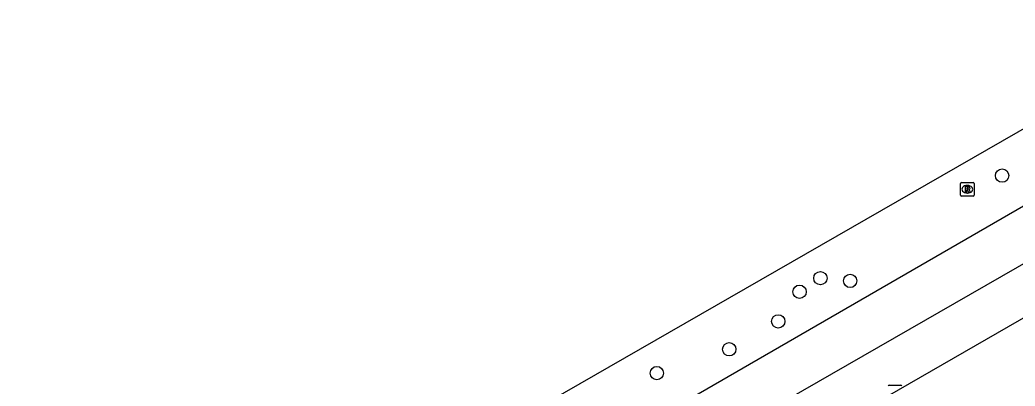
# Model space of a CAD drawing. Extents: x 158838 to 160074, y 386376 to 387776.
# Drawn here: x 159395.5 to 159468.7, y 387568.5 to 387595.4 of the extents above; entities that cross this region are included whole.
import ezdxf

# ---------------------------------------------------------------- set-up
doc = ezdxf.new("R2010")
doc.units = 0
for name, color, linetype in [('IMGEO_Boom', 7, 'Continuous'), ('IMGEO_Kolk', 7, 'Continuous'), ('IMGEO_Rijbaan_lokaal_gesloten', 7, 'Continuous'), ('IMGEO_Rioolput', 7, 'Continuous')]:
    doc.layers.add(name, color=color, linetype=linetype)

msp = doc.modelspace()

# ---------------------------------------------------------------- linework, layer by layer
at = {"layer": 'IMGEO_Boom'}
for centre in [(159467.77, 387583.961), (159454.407, 387576.43), (159456.599, 387576.23), (159452.877, 387575.431), (159451.314, 387573.26), (159447.71, 387571.207), (159442.381, 387569.46)]:
    msp.add_circle(centre, 0.489, dxfattribs=at)
at = {"layer": 'IMGEO_Kolk'}
msp.add_line((159459.46, 387568.582), (159460.312, 387568.582), dxfattribs=at)
msp.add_lwpolyline([(159459.46, 387568.582), (159460.312, 387568.582)], dxfattribs=at)
for centre, start, end in [((159459.462, 387568.506), 91.55205, 178.44795), ((159459.462, 387568.506), 91.55205, 178.44795), ((159460.31, 387568.506), 1.55205, 88.44795), ((159460.31, 387568.506), 1.55205, 88.44795)]:
    msp.add_arc(centre, 0.0765, start, end, dxfattribs=at)
at = {"layer": 'IMGEO_Rijbaan_lokaal_gesloten'}
for points in [[(159630.4, 387669.945), (159559.707, 387629.338), (159502.587, 387596.557), (159414.781, 387546.166), (159353.407, 387510.877), (159323.789, 387493.947)], [(159346.397, 387516.871), (159348.838, 387518.271), (159400.111, 387547.668), (159500, 387605.03), (159608.596, 387667.392), (159611.779, 387669.224)], [(159605.669, 387659.921), (159592.075, 387652.016), (159564.989, 387636.503), (159536.501, 387620.082), (159509.12, 387604.303), (159500, 387599.141), (159491.966, 387594.608), (159484.616, 387590.525), (159452.497, 387572.007), (159420.095, 387553.312), (159391.796, 387537.146), (159368.681, 387523.867), (159340.565, 387507.696), (159340.075, 387507.414)], [(159459.34, 387567.769), (159481.022, 387580.222)]]:
    msp.add_lwpolyline(points, dxfattribs=at)
at = {"layer": 'IMGEO_Rioolput'}
for p, q in [((159464.716, 387582.531), (159464.716, 387583.383)), ((159464.791, 387583.457), (159465.643, 387583.457)), ((159465.204, 387583.237), (159465.229, 387583.237)), ((159465.717, 387583.383), (159465.717, 387582.531)), ((159465.643, 387582.457), (159464.791, 387582.457)), ((159465.227, 387582.677), (159465.202, 387582.677))]:
    msp.add_line(p, q, dxfattribs=at)
for points in [[(159464.716, 387582.531), (159464.716, 387583.383)], [(159464.791, 387583.457), (159465.643, 387583.457)], [(159465.717, 387583.383), (159465.717, 387582.531)], [(159465.643, 387582.457), (159464.791, 387582.457)], [(159465.305, 387583.155), (159465.053, 387583.157), (159465.053, 387582.757)], [(159465.053, 387582.757), (159465.177, 387582.757), (159465.177, 387582.919), (159465.188, 387582.919)], [(159465.231, 387583.076), (159465.177, 387583.076), (159465.177, 387582.995)], [(159465.177, 387582.995), (159465.229, 387582.995)], [(159465.235, 387582.89), (159465.306, 387582.757), (159465.446, 387582.757), (159465.381, 387582.883)]]:
    msp.add_lwpolyline(points, dxfattribs=at)
for centre, radius, start, end in [((159464.793, 387583.381), 0.0765, 91.55205, 178.44795), ((159464.793, 387583.381), 0.0765, 91.55205, 178.44795), ((159465.641, 387583.381), 0.0765, 1.55205, 88.44795), ((159465.641, 387583.381), 0.0765, 1.55205, 88.44795), ((159464.793, 387582.533), 0.0765, 181.55205, 268.44795), ((159464.793, 387582.533), 0.0765, 181.55205, 268.44795), ((159465.187, 387582.866), 0.0533, 26.02933, 88.69889), ((159465.213, 387583.184), 0.19, 274.7715, 282.96867), ((159465.237, 387582.98), 0.0964, 77.00612, 93.18647), ((159465.251, 387583.037), 0.0378, 276.66336, 79.67722), ((159465.304, 387583.045), 0.109, 350.36119, 89.41601), ((159465.302, 387583.045), 0.112, 277.58423, 350.98172), ((159465.286, 387582.83), 0.108, 29.51342, 73.79051), ((159465.641, 387582.533), 0.0765, 271.55205, 358.44795), ((159465.641, 387582.533), 0.0765, 271.55205, 358.44795)]:
    msp.add_arc(centre, radius, start, end, dxfattribs=at)
for centre, major_axis, ratio, start_param, end_param in [((159465.203, 387582.957), (-0.387, 0.002), 0.722429, 4.712389, 7.853982), ((159465.228, 387582.957), (-0.39, 0.002), 0.717154, 1.570796, 4.712389)]:
    msp.add_ellipse(centre, major_axis=major_axis, ratio=ratio, start_param=start_param, end_param=end_param, dxfattribs=at)

doc.saveas('drawing.dxf')
